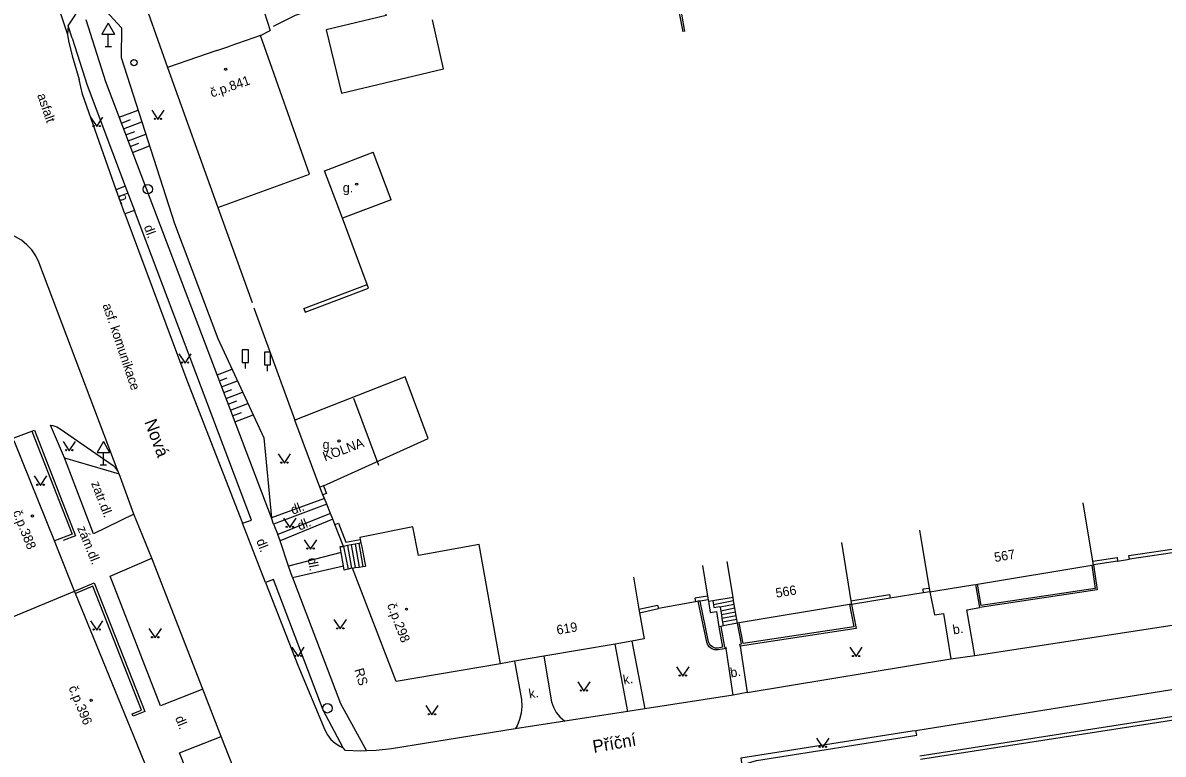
# Model space of a CAD drawing. Extents: x -577457 to -568404, y -1208466 to -1201387.
# Drawn here: x -575288.3 to -575197.2, y -1204455 to -1204396.7 of the extents above; entities that cross this region are included whole.
import ezdxf

# ---------------------------------------------------------------- set-up
doc = ezdxf.new("R2010")
doc.units = 0
for name, color, linetype in [('BUDOVY_MĚŘ', 7, 'Continuous'), ('BUDOVY_NEMĚŘ', 7, 'Continuous'), ('MAP_ZN_BP', 7, 'Continuous'), ('NÁZVY_ULIC_TOK_SMĚR', 7, 'Continuous'), ('POMOC_POPIS', 7, 'Continuous'), ('ROZHRANÍ_PLOCH', 7, 'Continuous'), ('VÝŠKOPIS', 7, 'Continuous'), ('ZN_BUDOV', 7, 'Continuous'), ('ZN_DOPLŇKOVÉ', 7, 'Continuous'), ('ZN_KULTUR', 7, 'Continuous'), ('Č_POPIS_ORIENT', 7, 'Continuous')]:
    doc.layers.add(name, color=color, linetype=linetype)

msp = doc.modelspace()

# ---------------------------------------------------------------- linework, layer by layer
at = {"layer": 'BUDOVY_MĚŘ'}
for points in [[(-575236.81, -1204391.13), (-575235.59, -1204397.39)], [(-575235.43, -1204397.38), (-575236.39, -1204391.82)], [(-575269.3, -1204397.69), (-575271.74, -1204398.53)], [(-575272.78, -1204398.89), (-575276.72, -1204400.24)], [(-575276.72, -1204400.24), (-575272.71, -1204411.42)], [(-575263.9, -1204408.37), (-575260.29, -1204407.01)], [(-575264.18, -1204408.48), (-575263.9, -1204408.37)], [(-575262.75, -1204412.27), (-575264.18, -1204408.48)], [(-575258.87, -1204410.8), (-575262.75, -1204412.27)], [(-575266.56, -1204428.39), (-575266.42, -1204428.34)], [(-575264.56, -1204433.73), (-575266.56, -1204428.39)], [(-575285.74, -1204438.01), (-575288.95, -1204430.03)], [(-575264.28, -1204433.62), (-575264.56, -1204433.73)], [(-575202.86, -1204439.62), (-575203.63, -1204434.98)], [(-575216.7, -1204437.16), (-575215.93, -1204441.81)], [(-575285.33, -1204439.03), (-575285.74, -1204438.01)], [(-575261.37, -1204437.73), (-575261.34, -1204437.89)], [(-575261.34, -1204437.89), (-575261.28, -1204438.18)], [(-575261.28, -1204438.18), (-575261.22, -1204438.5)], [(-575222.93, -1204438.15), (-575222.17, -1204442.79)], [(-575261.13, -1204440.05), (-575260.92, -1204440.02)], [(-575260.97, -1204439.76), (-575260.92, -1204440.02)], [(-575234.01, -1204439.97), (-575233.61, -1204442.41)], [(-575231.57, -1204442.51), (-575232.04, -1204439.65)], [(-575212.07, -1204441.46), (-575202.95, -1204439.94)], [(-575202.95, -1204439.94), (-575202.81, -1204439.92)], [(-575202.81, -1204439.92), (-575202.86, -1204439.62)], [(-575261.96, -1204440.18), (-575261.73, -1204440.14)], [(-575250.15, -1204447.81), (-575258.47, -1204449.23), (-575261.96, -1204440.18)], [(-575261.73, -1204440.14), (-575261.43, -1204440.1)], [(-575261.43, -1204440.1), (-575261.13, -1204440.05)], [(-575239.52, -1204440.91), (-575239.09, -1204443.45)], [(-575284.13, -1204442.02), (-575284.29, -1204441.62)], [(-575215.93, -1204441.81), (-575215.88, -1204442.09)], [(-575212.43, -1204441.52), (-575212.21, -1204441.48)], [(-575212.21, -1204441.48), (-575212.07, -1204441.46)], [(-575284.05, -1204442.22), (-575284.13, -1204442.02)], [(-575279.42, -1204453.58), (-575284.05, -1204442.22)], [(-575233.61, -1204442.41), (-575233.56, -1204442.71)], [(-575233.56, -1204442.71), (-575233.54, -1204442.83)], [(-575233.2, -1204442.77), (-575231.57, -1204442.51)], [(-575231.53, -1204442.8), (-575231.57, -1204442.51)], [(-575215.88, -1204442.09), (-575215.24, -1204441.98)], [(-575239.09, -1204443.45), (-575239.04, -1204443.75)], [(-575233.54, -1204442.83), (-575233.2, -1204442.77)], [(-575231.48, -1204443.1), (-575231.53, -1204442.8)], [(-575231.43, -1204443.39), (-575231.48, -1204443.1)], [(-575231.38, -1204443.69), (-575231.43, -1204443.39)], [(-575222.27, -1204443.1), (-575231.08, -1204444.56)], [(-575222.12, -1204443.08), (-575222.27, -1204443.1)], [(-575222.17, -1204442.79), (-575222.12, -1204443.08)], [(-575239.04, -1204443.75), (-575238.68, -1204445.84), (-575239.65, -1204446.01)], [(-575231.33, -1204443.99), (-575231.38, -1204443.69)], [(-575231.28, -1204444.28), (-575231.33, -1204443.99)], [(-575231.23, -1204444.58), (-575231.28, -1204444.28)], [(-575231.08, -1204444.56), (-575231.23, -1204444.58)], [(-575240.98, -1204446.24), (-575246.68, -1204447.22)], [(-575249.02, -1204447.62), (-575250.15, -1204447.81)]]:
    msp.add_lwpolyline(points, dxfattribs=at)
at = {"layer": 'BUDOVY_NEMĚŘ'}
for points in [[(-575261.14, -1204389.34), (-575259.27, -1204396.09), (-575264.06, -1204397.24), (-575262.84, -1204402.3), (-575254.7, -1204400.34), (-575255.58, -1204396.44)], [(-575268.27, -1204396.94), (-575266.5, -1204396.06), (-575264.29, -1204395.31), (-575265.69, -1204391.04)], [(-575272.71, -1204411.42), (-575265.38, -1204408.74), (-575269.3, -1204397.69)], [(-575258.87, -1204410.8), (-575260.29, -1204407.01)], [(-575264.28, -1204433.62), (-575255.9, -1204429.83), (-575257.74, -1204424.93), (-575266.56, -1204428.39)], [(-575261.88, -1204426.63), (-575259.88, -1204431.97)], [(-575251.83, -1204438.3), (-575256.69, -1204439.17), (-575257.15, -1204436.88), (-575261.37, -1204437.73)], [(-575250.15, -1204447.81), (-575251.83, -1204438.3)], [(-575292.81, -1204445.62), (-575284.13, -1204442.02)]]:
    msp.add_lwpolyline(points, dxfattribs=at)
at = {"layer": 'MAP_ZN_BP'}
for centre, radius in [((-575278.3, -1204409.951), 0.375), ((-575278.3, -1204409.951), 0.0005), ((-575263.95, -1204451.371), 0.375), ((-575263.95, -1204451.371), 0.0005)]:
    msp.add_circle(centre, radius, dxfattribs=at)
at = {"layer": 'ROZHRANÍ_PLOCH'}
for points in [[(-575287.15, -1204389.75), (-575285.85, -1204394.19), (-575284.71, -1204397.62)], [(-575279.03, -1204393.66), (-575276.72, -1204400.24)], [(-575284.65, -1204396.93), (-575283.6, -1204395.35)], [(-575284.65, -1204396.93), (-575284.71, -1204397.62)], [(-575284.32, -1204397.91), (-575284.65, -1204396.93)], [(-575268.43, -1204436.17), (-575281.64, -1204401.38), (-575283.21, -1204396.44)], [(-575284.71, -1204397.62), (-575284.61, -1204398.11), (-575284.33, -1204399.31), (-575283.78, -1204401.21)], [(-575284.32, -1204397.91), (-575283.14, -1204401.65), (-575280.1, -1204409.71)], [(-575280.81, -1204410), (-575283.5, -1204402.38), (-575283.78, -1204401.21)], [(-575280.1, -1204409.71), (-575280.81, -1204410)], [(-575280.1, -1204409.71), (-575279.35, -1204411.64)], [(-575280.13, -1204411.91), (-575280.81, -1204410)], [(-575279.35, -1204411.64), (-575280.13, -1204411.91)], [(-575270.74, -1204436.59), (-575270.01, -1204436.36), (-575279.35, -1204411.64)], [(-575280.13, -1204411.91), (-575275.18, -1204425.18), (-575270.74, -1204436.59)], [(-575280.66, -1204432.5), (-575286.99, -1204415.77), (-575287.24, -1204415.27), (-575287.56, -1204414.8), (-575287.94, -1204414.39), (-575288.38, -1204414.03), (-575288.86, -1204413.74), (-575289.38, -1204413.52), (-575289.92, -1204413.38), (-575290.48, -1204413.31), (-575291.04, -1204413.33), (-575291.6, -1204413.42), (-575291.87, -1204413.5), (-575312.48, -1204420.74)], [(-575284.95, -1204431.38), (-575286.05, -1204428.78), (-575285.88, -1204428.8), (-575285.56, -1204428.91), (-575285.28, -1204429.08), (-575281.06, -1204432), (-575280.93, -1204432.14), (-575280.66, -1204432.5)], [(-575284.95, -1204431.38), (-575280.57, -1204432.67)], [(-575279.4, -1204435.87), (-575282.63, -1204437.44), (-575284.95, -1204431.38)], [(-575280.57, -1204432.67), (-575280.66, -1204432.5)], [(-575279.4, -1204435.87), (-575280.57, -1204432.67)], [(-575264.2, -1204434.62), (-575268.43, -1204436.17)], [(-575264.01, -1204435.08), (-575268.26, -1204436.67)], [(-575277.98, -1204439.4), (-575279.4, -1204435.87)], [(-575268.26, -1204436.67), (-575268.43, -1204436.17)], [(-575263.71, -1204435.82), (-575267.92, -1204437.5)], [(-575263.52, -1204436.28), (-575267.73, -1204438.01)], [(-575268.9, -1204441.33), (-575270.74, -1204436.59)], [(-575268.26, -1204436.67), (-575267.92, -1204437.5)], [(-575267.73, -1204438.01), (-575267.92, -1204437.5)], [(-575267.07, -1204440.02), (-575267.73, -1204438.01)], [(-575262.86, -1204438.95), (-575267.07, -1204440.02)], [(-575262.86, -1204438.95), (-575262.94, -1204438.47), (-575262.66, -1204438.45)], [(-575262.67, -1204440), (-575262.86, -1204438.95)], [(-575262.66, -1204438.45), (-575262.31, -1204440.27)], [(-575262.34, -1204438.38), (-575262.02, -1204440.2)], [(-575262.05, -1204438.33), (-575261.73, -1204440.14)], [(-575261.75, -1204438.27), (-575261.43, -1204440.1)], [(-575261.46, -1204438.21), (-575261.13, -1204440.05)], [(-575281.3, -1204440.82), (-575277.98, -1204439.4)], [(-575273.89, -1204449.84), (-575277.98, -1204439.4)], [(-575266.73, -1204440.94), (-575267.07, -1204440.02)], [(-575266.73, -1204440.94), (-575262.67, -1204440)], [(-575262.31, -1204440.27), (-575262.61, -1204440.34), (-575262.67, -1204440)], [(-575273.89, -1204449.84), (-575277.29, -1204451.17), (-575281.3, -1204440.82)], [(-575262.02, -1204440.2), (-575262.31, -1204440.27)], [(-575261.96, -1204440.18), (-575262.02, -1204440.2)], [(-575212.29, -1204447.17), (-575171.45, -1204440.89)], [(-575262.69, -1204454.52), (-575264.3, -1204451.52), (-575268.25, -1204441.09), (-575268.9, -1204441.33)], [(-575268.9, -1204441.33), (-575266.31, -1204447.94), (-575264.16, -1204453.09), (-575263.95, -1204453.49), (-575263.68, -1204453.85), (-575263.34, -1204454.16), (-575262.96, -1204454.4), (-575262.69, -1204454.52)], [(-575266.73, -1204440.94), (-575262.91, -1204450.99), (-575260.83, -1204454.76)], [(-575215.88, -1204442.09), (-575215.5, -1204443.9), (-575214.78, -1204443.81), (-575214.19, -1204447.43)], [(-575231.53, -1204442.8), (-575233.14, -1204443.11)], [(-575231.48, -1204443.1), (-575232.61, -1204443.31)], [(-575231.43, -1204443.39), (-575232.56, -1204443.61)], [(-575212.29, -1204447.17), (-575212.92, -1204443.52), (-575211.89, -1204443.32)], [(-575231.38, -1204443.69), (-575232.51, -1204443.9)], [(-575231.33, -1204443.99), (-575232.46, -1204444.2)], [(-575231.28, -1204444.28), (-575232.41, -1204444.5)], [(-575231.23, -1204444.58), (-575232.36, -1204444.79)], [(-575239.98, -1204451.62), (-575240.98, -1204446.24)], [(-575239.65, -1204446.01), (-575238.63, -1204451.4)], [(-575246.68, -1204447.22), (-575246.07, -1204450.85), (-575245.92, -1204451.29), (-575245.69, -1204451.7), (-575245.4, -1204452.06), (-575245, -1204452.4)], [(-575231.58, -1204450.32), (-575232.14, -1204446.61)], [(-575231.01, -1204446.4), (-575230.44, -1204450.12)], [(-575214.19, -1204447.43), (-575212.29, -1204447.17)], [(-575249.02, -1204447.62), (-575248.46, -1204450.68), (-575248.43, -1204451.22), (-575248.49, -1204451.75), (-575248.62, -1204452.27), (-575248.82, -1204452.76), (-575248.97, -1204453.02)], [(-575230.44, -1204450.12), (-575214.19, -1204447.43)], [(-575216.99, -1204453.13), (-575187.07, -1204448.36)], [(-575272.43, -1204453.61), (-575273.89, -1204449.84)], [(-575231.58, -1204450.32), (-575238.63, -1204451.4)], [(-575230.44, -1204450.12), (-575231.58, -1204450.32)], [(-575239.98, -1204451.62), (-575245, -1204452.4)], [(-575238.63, -1204451.4), (-575239.98, -1204451.62)], [(-575245, -1204452.4), (-575248.97, -1204453.02)], [(-575270.22, -1204459.24), (-575273.5, -1204460.58), (-575275.77, -1204454.93), (-575272.43, -1204453.61)], [(-575270.22, -1204459.24), (-575272.43, -1204453.61)], [(-575248.97, -1204453.02), (-575258.83, -1204454.6), (-575260.06, -1204454.73), (-575260.83, -1204454.76)], [(-575230.95, -1204455.32), (-575230.88, -1204455.87), (-575229.71, -1204455.53), (-575216.92, -1204453.51), (-575216.99, -1204453.13)], [(-575230.95, -1204455.32), (-575217.28, -1204453.18), (-575216.99, -1204453.13)], [(-575260.83, -1204454.76), (-575261.31, -1204454.78), (-575262.52, -1204454.75), (-575262.69, -1204454.52)]]:
    msp.add_lwpolyline(points, dxfattribs=at)
at = {"layer": 'VÝŠKOPIS'}
for points in [[(-575282.56, -1204394.68), (-575280.39, -1204397.08), (-575280.42, -1204399.45), (-575276.16, -1204412.68), (-575272.7, -1204421.86), (-575269.03, -1204429.8), (-575268.43, -1204436.17)], [(-575280.58, -1204404.21), (-575279.07, -1204403.64)], [(-575280.4, -1204404.68), (-575279.66, -1204404.4)], [(-575280.23, -1204405.14), (-575278.76, -1204404.59)], [(-575280.05, -1204405.61), (-575279.33, -1204405.34)], [(-575279.87, -1204406.08), (-575278.46, -1204405.55)], [(-575279.7, -1204406.55), (-575279, -1204406.29)], [(-575279.52, -1204407.02), (-575278.15, -1204406.5)], [(-575272.76, -1204424.77), (-575271.56, -1204424.32)], [(-575272.58, -1204425.24), (-575271.97, -1204425.01)], [(-575272.4, -1204425.71), (-575271.14, -1204425.23)], [(-575272.23, -1204426.17), (-575271.58, -1204425.93)], [(-575272.05, -1204426.64), (-575270.72, -1204426.14)], [(-575271.87, -1204427.11), (-575271.19, -1204426.85)], [(-575271.69, -1204427.58), (-575270.3, -1204427.05)], [(-575271.52, -1204428.04), (-575270.8, -1204427.77)], [(-575271.34, -1204428.51), (-575269.88, -1204427.96)]]:
    msp.add_lwpolyline(points, dxfattribs=at)
at = {"layer": 'ZN_BUDOV'}
for centre in [(-575272.07, -1204400.38), (-575261.62, -1204409.55), (-575263.03, -1204430.04), (-575287.5, -1204436.03), (-575257.64, -1204443.46), (-575282.81, -1204450.73)]:
    msp.add_circle(centre, 0.0875, dxfattribs=at)
at = {"layer": 'ZN_DOPLŇKOVÉ'}
for p, q in [((-575281.45, -1204396.704), (-575281.95, -1204397.57)), ((-575281.45, -1204396.704), (-575280.95, -1204397.57)), ((-575281.95, -1204397.57), (-575280.95, -1204397.57)), ((-575281.45, -1204398.57), (-575281.45, -1204397.57)), ((-575281.7, -1204398.57), (-575281.2, -1204398.57)), ((-575270.5, -1204424.27), (-575270.5, -1204423.77)), ((-575268.74, -1204424.46), (-575268.74, -1204423.96)), ((-575281.84, -1204430.084), (-575282.34, -1204430.95)), ((-575281.84, -1204430.084), (-575281.34, -1204430.95)), ((-575282.34, -1204430.95), (-575281.34, -1204430.95)), ((-575281.84, -1204431.95), (-575281.84, -1204430.95)), ((-575282.09, -1204431.95), (-575281.59, -1204431.95))]:
    msp.add_line(p, q, dxfattribs=at)
for points in [[(-575270.19, -1204392.05), (-575268.53, -1204397.3)], [(-575269.3, -1204397.69), (-575268.53, -1204397.3)], [(-575272.78, -1204398.89), (-575271.74, -1204398.53)], [(-575272.71, -1204411.42), (-575269.97, -1204418.99)], [(-575260.78, -1204417.56), (-575262.75, -1204412.27)], [(-575265.85, -1204419.48), (-575265.74, -1204419.76), (-575260.68, -1204417.85), (-575260.78, -1204417.56)], [(-575265.85, -1204419.48), (-575260.78, -1204417.56)], [(-575269.83, -1204419.43), (-575266.56, -1204428.39)], [(-575289.03, -1204429.82), (-575287.54, -1204429.25)], [(-575287.54, -1204429.25), (-575287.34, -1204429.17), (-575284.05, -1204437.6), (-575285.05, -1204437.98)], [(-575287.54, -1204429.25), (-575284.33, -1204437.47), (-575285.74, -1204438.01)], [(-575264.28, -1204433.62), (-575264.03, -1204434.24), (-575264.31, -1204434.35)], [(-575264.31, -1204434.35), (-575264.56, -1204433.73)], [(-575264.2, -1204434.62), (-575264.31, -1204434.35)], [(-575264.01, -1204435.08), (-575264.2, -1204434.62)], [(-575263.71, -1204435.82), (-575264.01, -1204435.08)], [(-575263.52, -1204436.28), (-575263.71, -1204435.82)], [(-575263.35, -1204436.7), (-575263.52, -1204436.28)], [(-575263.35, -1204436.7), (-575263.07, -1204436.59), (-575262.48, -1204438.11), (-575261.34, -1204437.89)], [(-575262.34, -1204438.38), (-575262.66, -1204438.45), (-575263.35, -1204436.7)], [(-575261.28, -1204438.18), (-575261.46, -1204438.21)], [(-575284.29, -1204441.62), (-575285.33, -1204439.03)], [(-575262.05, -1204438.33), (-575262.34, -1204438.38)], [(-575261.75, -1204438.27), (-575262.05, -1204438.33)], [(-575261.46, -1204438.21), (-575261.75, -1204438.27)], [(-575261.22, -1204438.5), (-575260.97, -1204439.76)], [(-575199.93, -1204439.47), (-575199.98, -1204439.18), (-575195.64, -1204438.53)], [(-575195.59, -1204438.83), (-575199.93, -1204439.47)], [(-575202.95, -1204439.94), (-575202.68, -1204441.81), (-575211.77, -1204443.16), (-575212.07, -1204441.46)], [(-575202.81, -1204439.92), (-575202.52, -1204441.93), (-575211.89, -1204443.32)], [(-575202.86, -1204439.62), (-575200.93, -1204439.34), (-575200.89, -1204439.63)], [(-575200.89, -1204439.63), (-575202.81, -1204439.92)], [(-575200.89, -1204439.63), (-575199.93, -1204439.47)], [(-575284.13, -1204442.02), (-575282.57, -1204441.35), (-575278.52, -1204451.63), (-575279.47, -1204452), (-575279.54, -1204451.81)], [(-575279.54, -1204451.81), (-575278.8, -1204451.51), (-575282.69, -1204441.63), (-575284.05, -1204442.22)], [(-575215.93, -1204441.81), (-575216.42, -1204441.86), (-575216.39, -1204442.16)], [(-575215.24, -1204441.98), (-575212.43, -1204441.52)], [(-575211.89, -1204443.32), (-575212.21, -1204441.48)], [(-575233.61, -1204442.41), (-575234.63, -1204442.58), (-575234.58, -1204442.87)], [(-575233.56, -1204442.71), (-575234.2, -1204442.81)], [(-575222.17, -1204442.79), (-575219.09, -1204442.28), (-575219.04, -1204442.58)], [(-575219.04, -1204442.58), (-575222.12, -1204443.08)], [(-575216.39, -1204442.16), (-575219.04, -1204442.58)], [(-575215.88, -1204442.09), (-575216.39, -1204442.16)], [(-575239.09, -1204443.45), (-575237.6, -1204443.13), (-575237.54, -1204443.42)], [(-575239.04, -1204443.75), (-575237.54, -1204443.42)], [(-575234.58, -1204442.87), (-575237.54, -1204443.42)], [(-575234.35, -1204442.83), (-575234.58, -1204442.87)], [(-575234.2, -1204442.81), (-575234.35, -1204442.83)], [(-575232.14, -1204446.61), (-575232.77, -1204446.71), (-575233.03, -1204446.7), (-575233.27, -1204446.62), (-575233.48, -1204446.46), (-575233.62, -1204446.25), (-575233.68, -1204446.1), (-575234.35, -1204442.83)], [(-575232.71, -1204444.86), (-575232.42, -1204446.5), (-575232.77, -1204446.56), (-575233, -1204446.56), (-575233.22, -1204446.47), (-575233.4, -1204446.32), (-575233.51, -1204446.12), (-575233.54, -1204446.07), (-575234.2, -1204442.81)], [(-575233.54, -1204442.83), (-575233.4, -1204443.72), (-575232.9, -1204443.64), (-575232.71, -1204444.86)], [(-575233.2, -1204442.77), (-575233.14, -1204443.11)], [(-575233.14, -1204443.11), (-575233.11, -1204443.32), (-575232.62, -1204443.24), (-575232.61, -1204443.31)], [(-575232.61, -1204443.31), (-575232.56, -1204443.61)], [(-575232.56, -1204443.61), (-575232.51, -1204443.9)], [(-575222.27, -1204443.1), (-575221.94, -1204444.88), (-575230.76, -1204446.21), (-575231.08, -1204444.56)], [(-575222.12, -1204443.08), (-575221.76, -1204445.01), (-575231.01, -1204446.4)], [(-575232.51, -1204443.9), (-575232.46, -1204444.2)], [(-575232.46, -1204444.2), (-575232.41, -1204444.5)], [(-575232.41, -1204444.5), (-575232.36, -1204444.79)], [(-575232.56, -1204444.83), (-575232.71, -1204444.86)], [(-575232.36, -1204444.79), (-575232.56, -1204444.83)], [(-575232.56, -1204444.83), (-575232.27, -1204446.48), (-575232.17, -1204446.46), (-575232.14, -1204446.61)], [(-575231.01, -1204446.4), (-575231.03, -1204446.25), (-575230.91, -1204446.23), (-575231.23, -1204444.58)], [(-575239.65, -1204446.01), (-575240.98, -1204446.24)], [(-575246.68, -1204447.22), (-575249.02, -1204447.62)], [(-575216.67, -1204455.15), (-575185.87, -1204450.34), (-575185.39, -1204450.29)], [(-575216.62, -1204455.44), (-575185.78, -1204450.63), (-575184.4, -1204454.7)], [(-575278.54, -1204455.74), (-575279.42, -1204453.58)]]:
    msp.add_lwpolyline(points, dxfattribs=at)
for points in [[(-575270.75, -1204423.77), (-575270.25, -1204423.77), (-575270.25, -1204422.77), (-575270.75, -1204422.77)], [(-575268.99, -1204423.96), (-575268.49, -1204423.96), (-575268.49, -1204422.96), (-575268.99, -1204422.96)]]:
    msp.add_lwpolyline(points, close=True, dxfattribs=at)
for radius in [0.25, 0.0005]:
    msp.add_circle((-575279.4, -1204399.86), radius, dxfattribs=at)
at = {"layer": 'ZN_KULTUR'}
for points in [[(-575282.87, -1204404.21), (-575282.37, -1204404.96), (-575281.87, -1204404.21)], [(-575277.98, -1204403.64), (-575277.48, -1204404.39), (-575276.98, -1204403.64)], [(-575275.82, -1204423.08), (-575275.32, -1204423.83), (-575274.82, -1204423.08)], [(-575285.06, -1204430.07), (-575284.56, -1204430.82), (-575284.06, -1204430.07)], [(-575267.89, -1204431.07), (-575267.39, -1204431.82), (-575266.89, -1204431.07)], [(-575287.36, -1204432.83), (-575286.86, -1204433.58), (-575286.36, -1204432.83)], [(-575267.45, -1204436.19), (-575266.95, -1204436.94), (-575266.45, -1204436.19)], [(-575265.8, -1204437.92), (-575265.3, -1204438.67), (-575264.8, -1204437.92)], [(-575282.87, -1204444.38), (-575282.37, -1204445.13), (-575281.87, -1204444.38)], [(-575263.43, -1204444.29), (-575262.93, -1204445.04), (-575262.43, -1204444.29)], [(-575278.2, -1204445), (-575277.7, -1204445.75), (-575277.2, -1204445)], [(-575266.8, -1204446.49), (-575266.3, -1204447.24), (-575265.8, -1204446.49)], [(-575222.26, -1204446.5), (-575221.76, -1204447.25), (-575221.26, -1204446.5)], [(-575236.08, -1204448.05), (-575235.58, -1204448.8), (-575235.08, -1204448.05)], [(-575243.98, -1204449.25), (-575243.48, -1204450), (-575242.98, -1204449.25)], [(-575256.11, -1204451.15), (-575255.61, -1204451.9), (-575255.11, -1204451.15)], [(-575224.91, -1204453.74), (-575224.41, -1204454.49), (-575223.91, -1204453.74)]]:
    msp.add_lwpolyline(points, dxfattribs=at)
for centre in [(-575277.73, -1204404.34), (-575277.23, -1204404.34), (-575282.62, -1204404.91), (-575282.12, -1204404.91), (-575275.57, -1204423.78), (-575275.07, -1204423.78), (-575284.81, -1204430.77), (-575284.31, -1204430.77), (-575267.64, -1204431.77), (-575267.14, -1204431.77), (-575287.11, -1204433.53), (-575286.61, -1204433.53), (-575267.2, -1204436.89), (-575266.7, -1204436.89), (-575265.55, -1204438.62), (-575265.05, -1204438.62), (-575282.62, -1204445.08), (-575282.12, -1204445.08), (-575263.18, -1204444.99), (-575262.68, -1204444.99), (-575277.95, -1204445.7), (-575277.45, -1204445.7), (-575266.55, -1204447.19), (-575266.05, -1204447.19), (-575222.01, -1204447.2), (-575221.51, -1204447.2), (-575235.83, -1204448.75), (-575235.33, -1204448.75), (-575243.73, -1204449.95), (-575243.23, -1204449.95), (-575255.86, -1204451.85), (-575255.36, -1204451.85), (-575224.66, -1204454.44), (-575224.16, -1204454.44)]:
    msp.add_circle(centre, 0.05, dxfattribs=at)

# ---------------------------------------------------------------- texts
at = {"layer": 'NÁZVY_ULIC_TOK_SMĚR'}
for s, rotation, p in [('Nová', 290.53991, (-575278.58, -1204428.51)), ('Příční', 9.79002, (-575242.69, -1204454.93))]:
    msp.add_text(s, height=1, rotation=rotation, dxfattribs=at).set_placement(p)
at = {"layer": 'POMOC_POPIS'}
for s, rotation, p in [('asfalt', 289.37549, (-575287.14, -1204402.45)), ('b.', 289.85001, (-575280.69, -1204410.44)), ('dl.', 289.85001, (-575278.62, -1204412.95)), ('asf. komunikace', 288.70071, (-575281.91, -1204419.2)), ('KOLNA', 20.55606, (-575264.15, -1204431.67)), ('zatr.dl.', 290.94877, (-575282.83, -1204433.41)), ('dl.', 20.51172, (-575266.72, -1204435.93)), ('dl.', 22.33905, (-575266.17, -1204437.2)), ('zám.dl.', 292.20435, (-575283.94, -1204436.99)), ('dl.', 291.20998, (-575269.65, -1204438)), ('dl.', 281.05998, (-575265.55, -1204439.43)), ('b.', 9.45002, (-575213.98, -1204445.48)), ('RS', 286.47002, (-575261.81, -1204448.29)), ('b.', 9.32999, (-575231.74, -1204448.91)), ('k.', 9.73003, (-575240.29, -1204449.48)), ('k.', 9.73003, (-575247.82, -1204450.6)), ('dl.', 292.19003, (-575276.13, -1204452.14))]:
    msp.add_text(s, height=0.75, rotation=rotation, dxfattribs=at).set_placement(p)
for p in [(-575262.73, -1204410.2), (-575264.34, -1204430.69)]:
    msp.add_text('g.', height=0.75, dxfattribs=at).set_placement(p)
at = {"layer": 'Č_POPIS_ORIENT'}
for s, rotation, p in [('č.p.841', 18.91351, (-575273.17, -1204402.64)), ('č.p.388', 291.88, (-575289.09, -1204435.72)), ('567', 9.45002, (-575210.67, -1204439.7)), ('566', 9.32999, (-575228.12, -1204442.55)), ('č.p.298', 291.03999, (-575259.21, -1204443.13)), ('619', 9.73003, (-575245.6, -1204445.5)), ('č.p.396', 292.17433, (-575284.63, -1204449.73))]:
    msp.add_text(s, height=0.75, rotation=rotation, dxfattribs=at).set_placement(p)

doc.saveas('drawing.dxf')
